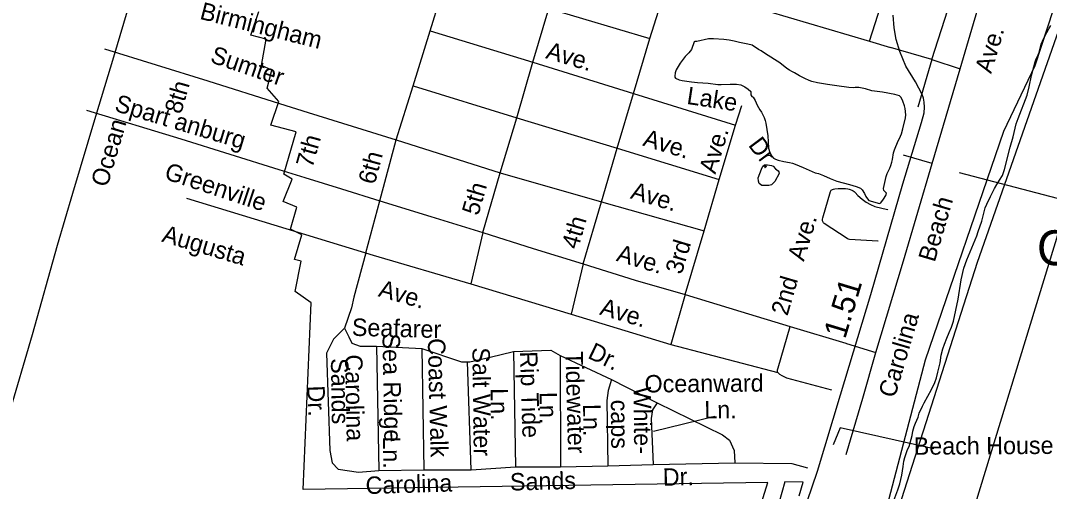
# Model space of a CAD drawing. Extents: x 2290055 to 2389491, y 66597 to 237875.
# Drawn here: x 2330030 to 2335643, y 101465 to 104033 of the extents above; entities that cross this region are included whole.
import ezdxf

# ---------------------------------------------------------------- set-up
doc = ezdxf.new("R2010")
doc.units = 0
for name, color, linetype in [('Exist Boundary Political City Limit New', 7, 'Continuous'), ('Exist Boundary Political CountyLine', 7, 'Continuous'), ('Exist Hydrographic Island Shore', 7, 'Continuous'), ('Exist Hydrographic Lake Shore', 7, 'Continuous'), ('Exist Hydrographic Lake Shore Label', 7, 'Continuous'), ('Exist Road Non-System Type 51', 7, 'Continuous'), ('Exist Road Non-System Type 51 Label', 7, 'Continuous'), ('Exist Road Primary US Attributed', 7, 'Continuous'), ('Exist Road Primary US Mileage Hundredths English Label', 7, 'Continuous'), ('Exist Road Secondary Type 51 Attributed', 7, 'Continuous'), ('Exist Road Secondary Type 51 Label', 7, 'Continuous'), ('Map Preparation Boundary City Limit Buffer Line', 7, 'Continuous'), ('Map Preparation Inset Cut Line', 7, 'Continuous')]:
    doc.layers.add(name, color=color, linetype=linetype)

msp = doc.modelspace()

# ---------------------------------------------------------------- linework, layer by layer
at = {"layer": 'Exist Boundary Political City Limit New'}
for points in [[(2339032, 113648.2), (2338690, 112902.8), (2338514, 112259.1), (2338507.2, 112107.8), (2338005, 110729.2), (2337793.2, 110300.7), (2337339.2, 109147.1), (2336976, 108059.5), (2336830, 107682.8), (2336669, 107164.5), (2335564, 103786.1), (2335393, 103428.2), (2334965, 102180.4), (2334736.2, 101306.7)], [(2334056, 101349.5), (2334108, 101513.1), (2331571.8, 101475.2), (2331616.2, 102493.4), (2331529.2, 102555.9), (2331560.5, 102721.2), (2331524.8, 102730.1), (2331565, 102864.1), (2331502.5, 102895.3), (2331538.2, 103015.9), (2331462.2, 103047.2), (2331511.5, 103167.8), (2331466.8, 103194.6), (2331533.8, 103426.8), (2331395.2, 103462.5), (2331440, 103592), (2331375.2, 103663.5), (2331402, 103761.7), (2331344, 103788.5), (2331370.8, 103931.4), (2331286, 103953.8), (2331330.5, 104083.3)], [(2334277.8, 101441.2), (2334300.7, 101516.1), (2334199.8, 101517.7), (2334167.8, 101401.5)]]:
    msp.add_lwpolyline(points, dxfattribs=at)
at = {"layer": 'Exist Boundary Political CountyLine'}
msp.add_lwpolyline([(2330486.3, 87434.7), (2331265, 90397.2), (2331649.5, 91610.8), (2331855.1, 92031.3), (2332774.3, 94909.4), (2333577.6, 97883.8), (2334423, 100131.9), (2335251.5, 102714.6), (2335953.9, 104717.9), (2336921.3, 107598.4), (2338178.9, 111127.7), (2339020, 113445.2), (2339373.3, 114873.2), (2339983.2, 116868.4), (2341036.1, 119166.1)], dxfattribs=at)
at = {"layer": 'Exist Hydrographic Island Shore'}
for points in [[(2335615.7, 103944.6), (2335639.5, 103988.5), (2335650.5, 104005.4)], [(2334793.7, 101415.4), (2334817, 101473.9), (2334827.5, 101506.6), (2334838.2, 101553.1), (2334846.2, 101601.6), (2334849, 101629.6), (2334854.5, 101650.7), (2334861.7, 101672.4), (2334870, 101693.7), (2334877.5, 101709.9), (2334893.7, 101769.5), (2334898.7, 101793.5), (2334905.7, 101820.1), (2334912.2, 101837.8), (2334926.5, 101870.7), (2334933.5, 101892.1), (2334950.5, 101930.2), (2334959.2, 101947.8), (2335000, 102021.9), (2335018.2, 102059.3), (2335028, 102085), (2335034.2, 102115.8), (2335046.5, 102165.8), (2335053.5, 102208.4), (2335062.5, 102242.6), (2335071, 102268.3), (2335083.7, 102301.1), (2335097.2, 102331.3), (2335109.2, 102361.4), (2335119.5, 102394.3), (2335145.2, 102513.2), (2335162.7, 102618.9), (2335176.5, 102683.1), (2335192, 102727.9), (2335246.7, 102859.2), (2335255.2, 102883.1), (2335274.2, 102939), (2335293, 103011.1), (2335302, 103031.6), (2335322.5, 103074.3), (2335344.5, 103117.7), (2335357, 103139.5), (2335371.5, 103161.8), (2335387.2, 103188.1), (2335399, 103221.4), (2335429.5, 103342.3), (2335445, 103398.7), (2335462.7, 103470.8), (2335472, 103499.4), (2335521.7, 103626.4), (2335533.2, 103670.9), (2335545.7, 103733.2), (2335552.2, 103760.5), (2335566.2, 103808.1), (2335572, 103824.8), (2335581.7, 103845.6), (2335587, 103859.8), (2335599.2, 103905.2), (2335605.2, 103921), (2335615.7, 103944.6)]]:
    msp.add_lwpolyline(points, dxfattribs=at)
at = {"layer": 'Exist Hydrographic Lake Shore'}
for points in [[(2334171.7, 103802), (2334094.2, 103851.4), (2334070.2, 103867.5), (2334057, 103874.8), (2334022.2, 103898.5), (2333998.5, 103904.8), (2333952.7, 103914.2), (2333924.2, 103921.4), (2333896.5, 103926.7), (2333866.7, 103930.6), (2333811.5, 103934), (2333783.7, 103933.5), (2333719.5, 103919.2), (2333708, 103919.1), (2333704.5, 103916.4), (2333690.7, 103874.6), (2333677, 103857.2), (2333656.5, 103836.7), (2333640.2, 103815.6), (2333629, 103800), (2333607.5, 103764.3), (2333602, 103748.1), (2333599, 103730.1), (2333599.2, 103724.8), (2333603, 103718.6)], [(2333603, 103718.6), (2333624.2, 103709.8), (2333640.5, 103706.1), (2333690.7, 103698.5), (2333724.2, 103694.5), (2333781.7, 103691), (2333834.5, 103684.7), (2333852.5, 103684), (2333902, 103686.5), (2333935.7, 103686.1), (2333959, 103681.8), (2333982.2, 103672.3), (2334000.5, 103659.4), (2334013.7, 103646.8), (2334014.7, 103628.8), (2334020, 103619.6), (2334027.5, 103614.9), (2334037.7, 103597), (2334048.2, 103571.1), (2334063.5, 103546.6), (2334072.5, 103533.9), (2334087, 103504.9), (2334093.2, 103488.6), (2334096.7, 103474), (2334106.5, 103404.9), (2334109.7, 103372), (2334111.2, 103337.5), (2334117.5, 103313.6), (2334129.2, 103293.4), (2334138, 103283.3), (2334149.7, 103276.8), (2334164.2, 103272.6), (2334195.2, 103265), (2334226, 103259.1), (2334242.2, 103255.2), (2334256.7, 103250.6), (2334300.7, 103232.1), (2334348.2, 103210.3), (2334366, 103203.3), (2334383.7, 103198.2), (2334410.5, 103188.5), (2334447.7, 103172.4), (2334483.5, 103158.1), (2334553, 103139.4), (2334588.7, 103128), (2334612, 103118.9), (2334622.2, 103110.7), (2334634.7, 103089.1), (2334641.5, 103073.4), (2334650, 103060), (2334659, 103052), (2334715.5, 103034.9), (2334723.5, 103038.3), (2334738.7, 103059.2), (2334750.5, 103078.3), (2334754, 103092.3), (2334740.2, 103106.5), (2334739, 103117.3), (2334741.5, 103133.4), (2334753, 103182.7), (2334758, 103199.7), (2334772, 103228), (2334778, 103243.2), (2334783.2, 103260.1), (2334786.7, 103275.3), (2334792.7, 103312.2), (2334797.5, 103328.9), (2334818, 103376.4), (2334825.5, 103390.5), (2334836.5, 103415.1), (2334844, 103442.7), (2334858.2, 103503.2), (2334859.7, 103518.3), (2334856, 103553), (2334852, 103567.7), (2334843, 103593.3), (2334834, 103613.7), (2334824.7, 103622.6), (2334799.5, 103630.2), (2334732, 103642.3), (2334689.5, 103648.5), (2334674, 103650), (2334640.7, 103661), (2334604, 103668), (2334583.5, 103668.1), (2334577.2, 103665.7), (2334548.5, 103668.4), (2334482.7, 103676.9), (2334432.5, 103683.9), (2334379, 103693), (2334348, 103700.2), (2334332.7, 103705.7), (2334308.2, 103716.8), (2334294, 103724.2), (2334279.7, 103731.8), (2334252.7, 103748), (2334238.7, 103754.6), (2334225, 103762.4), (2334211.7, 103771.3), (2334171.7, 103802)], [(2334113.5, 103133), (2334073.5, 103134.4), (2334060, 103144.2), (2334056, 103156.7), (2334055.2, 103175.9), (2334063, 103198.9), (2334072, 103222.1), (2334079.5, 103238.6), (2334089, 103246), (2334104.7, 103247.1), (2334127.5, 103242.8), (2334135.5, 103238.8), (2334148.2, 103224.7), (2334164, 103212.7), (2334167.2, 103207.4), (2334168.2, 103198.6), (2334145.7, 103154.8), (2334128, 103137.1), (2334113.5, 103133)]]:
    msp.add_lwpolyline(points, dxfattribs=at)
at = {"layer": 'Exist Road Non-System Type 51'}
for p, q in [((2332265, 103976.7), (2332353.9, 104267.8)), ((2333463.6, 103935.1), (2333560.6, 104246.1)), ((2334662.1, 103921.6), (2334748.2, 104193.5)), ((2332825, 103806.5), (2332912, 104099.4)), ((2332912, 104099.4), (2333463.6, 103935.1)), ((2334106.3, 104083.8), (2334662.1, 103921.6)), ((2335001.5, 103821.1), (2335088.6, 104092.1)), ((2332172.1, 103677.7), (2332265, 103976.7)), ((2332265, 103976.7), (2332825, 103806.5)), ((2333375, 103636.2), (2333463.6, 103935.1)), ((2334662.1, 103921.6), (2334777.1, 103885.5)), ((2335001.5, 103821.1), (2334777.1, 103885.5)), ((2332738.2, 103503.4), (2332825, 103806.5)), ((2332825, 103806.5), (2333375, 103636.2)), ((2335001.5, 103821.1), (2334925.8, 103560.8)), ((2335001.5, 103821.1), (2335155.8, 103770.4)), ((2335003.3, 103252.7), (2335155.8, 103770.4)), ((2332079.3, 103382.9), (2332172.1, 103677.7)), ((2332172.1, 103677.7), (2332738.2, 103503.4)), ((2333286, 103337.3), (2333375, 103636.2)), ((2333375, 103636.2), (2333930.9, 103461.9)), ((2333930.9, 103461.9), (2333965.7, 103570.2)), ((2332647.3, 103202.5), (2332738.2, 103503.4)), ((2332738.2, 103503.4), (2333286, 103337.3)), ((2333842.1, 103166.9), (2333930.9, 103461.9)), ((2331990.7, 103049.9), (2332079.3, 103382.9)), ((2332079.3, 103382.9), (2332647.3, 103202.5)), ((2333199.1, 103044.4), (2333286, 103337.3)), ((2333286, 103337.3), (2333842.1, 103166.9)), ((2335003.3, 103252.7), (2334846.8, 103299.4)), ((2332552.8, 102877.4), (2332647.3, 103202.5)), ((2332647.3, 103202.5), (2333199.1, 103044.4)), ((2333760.7, 102886), (2333842.1, 103166.9)), ((2331913.8, 102766.2), (2331990.7, 103049.9)), ((2333100.5, 102707), (2333199.1, 103044.4)), ((2333199.1, 103044.4), (2333760.7, 102886)), ((2334759.8, 103002.2), (2334762.4, 103001.6)), ((2333656.5, 102538.6), (2333760.7, 102886)), ((2334709.1, 102829.4), (2334707.5, 102829.5)), ((2334228.3, 102364.5), (2334533.5, 102273.8)), ((2334533.5, 102273.8), (2334537, 102272.7)), ((2334537, 102272.7), (2334696.3, 102223.5))]:
    msp.add_line(p, q, dxfattribs=at)
for points in [[(2335155.8, 103770.4), (2335316.2, 104314.4), (2335320.2, 104330.3), (2335317.9, 104338.4), (2335300, 104350.2), (2335183.6, 104381)], [(2330487.6, 103878.4), (2331051.5, 103704.4), (2331443.6, 103580.8)], [(2331443.6, 103580.8), (2331599.5, 103531.7), (2332079.3, 103382.9)], [(2330389.2, 103545.3), (2330904.7, 103388.4), (2331438.8, 103220.1), (2331581.5, 103176.6)], [(2334696.3, 102223.5), (2334846.9, 102723.1), (2335003.3, 103252.7)], [(2331581.5, 103176.6), (2331782, 103115.5), (2331990.7, 103049.9)], [(2334707.5, 102829.5), (2334553.6, 102838.2), (2334545.6, 102840.5), (2334539.5, 102843.9), (2334414.8, 102926.6), (2334410.4, 102930.7), (2334408.3, 102933.9), (2334406.9, 102937.4), (2334405.8, 102940.7), (2334404.9, 102945.2), (2334405, 102950.5), (2334406.4, 102956.8), (2334449, 103101.2), (2334450.8, 103104.9), (2334453.3, 103107.3), (2334456.9, 103109.7), (2334460.4, 103111.5), (2334464.6, 103113.3), (2334473.1, 103115), (2334491, 103116.7), (2334518.6, 103117.8), (2334531.1, 103117.3), (2334542.9, 103115.8), (2334550.5, 103114.1), (2334556.5, 103112.4), (2334564.6, 103108.4), (2334572.9, 103104.1), (2334578, 103100.4), (2334583.4, 103095.7), (2334598.9, 103078.6), (2334621.3, 103058.8), (2334643.3, 103042.9), (2334667.5, 103029.4), (2334690.9, 103018.5), (2334759.8, 103002.2)], [(2330935.6, 103064), (2331953.4, 102754.2), (2332486.9, 102597.1), (2333034.9, 102431.6), (2333577.7, 102266.1), (2334161.7, 102114.1)], [(2331990.7, 103049.9), (2332269.4, 102964.7), (2332552.8, 102877.4)], [(2332552.8, 102877.4), (2332486.9, 102597.1)], [(2332552.8, 102877.4), (2332827.7, 102790.5), (2333100.5, 102707)], [(2331913.8, 102766.2), (2331848.2, 102525), (2331835.5, 102465.6), (2331797.4, 102355.2), (2331738, 102295.8), (2331699.8, 102219.4), (2331716.8, 101688.9), (2331729.5, 101621), (2331763.4, 101587.1), (2331873.7, 101570.1), (2331984, 101578.6), (2332229.9, 101582.8), (2332488.6, 101582.8), (2332730.4, 101599.8), (2332976.4, 101599.8), (2333235.1, 101604), (2333481, 101612.5), (2333926.4, 101621), (2334237.6, 101616.8), (2334324.2, 101594)], [(2333100.5, 102707), (2333034.9, 102431.6)], [(2333100.5, 102707), (2333383.3, 102618.1), (2333656.5, 102538.6)], [(2333656.5, 102538.6), (2333577.7, 102266.1)], [(2333656.5, 102538.6), (2333959.5, 102445.8), (2334228.3, 102364.5)], [(2331797.4, 102355.2), (2331820.3, 102308.5), (2331837.2, 102274.6), (2331883.9, 102257.6), (2331972.9, 102257.6), (2332218.9, 102244.9), (2332435.2, 102172.7), (2332481.9, 102172.7), (2332592.1, 102198.2), (2332719.4, 102227.9), (2332922.9, 102236.4), (2332973.8, 102206.7), (2333253.7, 102075.1), (2333503.9, 101947.8), (2333860.2, 101773.8), (2333898.4, 101744.1), (2333923.8, 101688.9), (2333926.4, 101621)], [(2334456.3, 102016.8), (2334211.2, 102082.2), (2334185.4, 102095.7), (2334172.6, 102103), (2334167.2, 102107.8), (2334161.7, 102114.1), (2334160.1, 102120.9), (2334160.4, 102128.8), (2334163, 102139.8), (2334228.3, 102364.5)], [(2331972.9, 102257.6), (2331984, 101578.6)], [(2332218.9, 102244.9), (2332229.9, 101582.8)], [(2332719.4, 102227.9), (2332730.4, 101599.8)], [(2334533.8, 101665.7), (2334624.7, 101974.5), (2334696.3, 102223.5)], [(2332488.6, 101582.8), (2332468.7, 102172.7)], [(2332973.8, 102206.7), (2332976.4, 101599.8)], [(2333253.7, 102075.1), (2333236.8, 102015.7), (2333228.3, 101960.5), (2333235.1, 101604)], [(2333503.9, 101947.8), (2333478.5, 101909.6), (2333470, 101862.9), (2333481, 101612.5)]]:
    msp.add_lwpolyline(points, dxfattribs=at)
at = {"layer": 'Exist Road Non-System Type 51 Label'}
for points in [[(2335764.1, 103043.2), (2335153, 103203.2)], [(2333818.7, 101873.7), (2333483, 101792.7)], [(2335012.4, 101697.2), (2334501.8, 101812.5), (2334463.4, 101719.1)]]:
    msp.add_lwpolyline(points, dxfattribs=at)
at = {"layer": 'Exist Road Primary US Attributed'}
msp.add_lwpolyline([(2334099.2, 100759.8), (2334379, 101575.1), (2334503.4, 101991.6), (2334668.6, 102538.6), (2334844.2, 103142), (2334945.9, 103476.4), (2334959.2, 103529.2), (2334961.9, 103559.9), (2334959.9, 103587.9), (2334958.5, 103598.2), (2334955.8, 103610.5), (2334949, 103630.1), (2334912.1, 103699.3), (2334859.9, 103783.8), (2334826.6, 103863.5), (2334806.6, 103929.6), (2334795.8, 103992.6), (2334791.2, 104063.3)], dxfattribs=at)
at = {"layer": 'Exist Road Secondary Type 51 Attributed'}
msp.add_lwpolyline([(2331660.3, 107891.2), (2331605.3, 107669.1), (2331535.9, 107377.5), (2331469.7, 107101.1), (2331399, 106797.5), (2331354.8, 106620.2), (2331276.9, 106322.6), (2331215.5, 106071.5), (2331070.8, 105614.2), (2330981.8, 105320.7), (2330938.9, 105178.7), (2330892.8, 105032.3), (2330802.3, 104720.2), (2330625.9, 104133.6), (2330536.9, 103833.2), (2330439.7, 103509.5), (2330313.8, 103089.5), (2330230.5, 102806.1), (2330094, 102319.1), (2329965.1, 101879.9)], dxfattribs=at)
at = {"layer": 'Map Preparation Boundary City Limit Buffer Line'}
for points in [[(2339032, 113648.2), (2338690, 112902.8), (2338514, 112259.1), (2338507.2, 112107.8), (2338005, 110729.2), (2337793.2, 110300.7), (2337339.2, 109147.1), (2336976, 108059.5), (2336830, 107682.8), (2336669, 107164.5), (2335564, 103786.1), (2335393, 103428.2), (2334965, 102180.4), (2334736.2, 101306.7)], [(2334056, 101349.5), (2334108, 101513.1), (2331571.8, 101475.2), (2331616.2, 102493.4), (2331529.2, 102555.9), (2331560.5, 102721.2), (2331524.8, 102730.1), (2331565, 102864.1), (2331502.5, 102895.3), (2331538.2, 103015.9), (2331462.2, 103047.2), (2331511.5, 103167.8), (2331466.8, 103194.6), (2331533.8, 103426.8), (2331395.2, 103462.5), (2331440, 103592), (2331375.2, 103663.5), (2331402, 103761.7), (2331344, 103788.5), (2331370.8, 103931.4), (2331286, 103953.8), (2331330.5, 104083.3)], [(2334277.8, 101441.2), (2334300.7, 101516.1), (2334199.8, 101517.7), (2334167.8, 101401.5)]]:
    msp.add_lwpolyline(points, dxfattribs=at)
at = {"layer": 'Map Preparation Inset Cut Line'}
msp.add_lwpolyline([(2327293.1, 115381.1), (2326421, 108601.1), (2323940.9, 84753.9), (2319662, 79548.4), (2319961.8, 76608.6), (2326693.5, 76608.6), (2329528, 82750.7), (2336452.5, 105360.7), (2339748.2, 115381.1)], close=True, dxfattribs=at)

# ---------------------------------------------------------------- texts
at = {"layer": 'Exist Hydrographic Lake Shore Label'}
msp.add_text('Carolina', height=190, dxfattribs=at).set_placement((2335575.6, 102699.2))
at = {"layer": 'Exist Road Non-System Type 51 Label'}
for s, rotation, p in [('Birmingham', 345.9047, (2331003.5, 104042.9)), ('Ave.', 73.2746, (2335325.5, 103740.2)), ('Ave.', 343.3946, (2332890.7, 103828.7)), ('Sumter', 341.2401, (2331060.1, 103807.1)), ('8th', 73.934, (2330905.4, 103519)), ('Spart anburg', 343.3227, (2330537.8, 103541.3)), ('Lake', 351.3973, (2333660.9, 103579)), ('7th', 74.2325, (2331622.3, 103225)), ('Ave.', 343.1851, (2333420.4, 103352.1)), ('Ave.', 72.9523, (2333820.9, 103192.1)), ('Dr.', 306.8371, (2333996.9, 103353.3)), ('6th', 75.1003, (2331962.3, 103134.6)), ('Greenville', 341.7046, (2330809.3, 103171)), ('5th', 73.7884, (2332527.1, 102965.3)), ('Ave.', 343.3711, (2333352.8, 103064.1)), ('Beach', 73.6339, (2335017.4, 102711.4)), ('4th', 73.7055, (2333070.8, 102780.9)), ('Ave.', 73.2122, (2334303.7, 102716)), ('Augusta', 343.4912, (2330796.1, 102828.8)), ('3rd', 73.3157, (2333636.9, 102644.3)), ('Ave.', 343.3674, (2333275.9, 102723.5)), ('Ave.', 344.1886, (2331977.3, 102529.9)), ('2nd', 73.7984, (2334214, 102418.7)), ('Ave.', 343.4291, (2333185, 102430.8)), ('Seafarer', 358.5118, (2331836.8, 102314)), ('Carolina', 73.6369, (2334799.7, 101970.6)), ('Sea Ridge', 271.0106, (2332004.7, 102325.4)), ('Coast Walk', 271.3998, (2332251.9, 102299.8)), ('Dr.', 334.1779, (2333119.1, 102195.5)), ('Salt Water', 270.7607, (2332495.2, 102250.1)), ('Rip Tide ', 271.748, (2332754.6, 102227.9)), ('Tidewater', 271.5122, (2333002.7, 102228.7)), ('Sands', 270.8906, (2331723.2, 102191.2)), ('Carolina', 271.1853, (2331800.2, 102211.3)), ('Oceanward ', 0.439, (2333434.9, 102004.7)), ('Dr.', 272.2162, (2331594.2, 102041.1)), ('Ln.', 270.4812, (2332594.8, 102028.2)), ('Ln.', 270.4812, (2332861.6, 102007.5)), ('White-', 270.4812, (2333374.8, 102036.3)), ('caps', 270.4812, (2333250.8, 101965.2)), ('   Ln.', 0.439, (2333654.9, 101862.2)), ('Ln.', 270.4812, (2333099.3, 101941.9)), ('Beach House Ln.', 0.365, (2334903.4, 101665)), ('Ln.', 270.5336, (2332007.6, 101765.2)), ('Carolina', 1.7916, (2331913.9, 101450.4)), ('Sands', 1.5283, (2332701.4, 101469.5)), ('Dr.', 1.3489, (2333535, 101495.7))]:
    msp.add_text(s, height=95, rotation=rotation, dxfattribs=at).set_placement(p)
at = {"layer": 'Exist Road Primary US Mileage Hundredths English Label'}
msp.add_text('1.51', height=125, rotation=73.1965, dxfattribs=at).set_placement((2334528.9, 102292.2))
at = {"layer": 'Exist Road Secondary Type 51 Label'}
msp.add_text('Ocean', height=95, rotation=73.4157, dxfattribs=at).set_placement((2330503.1, 103120.4))

doc.saveas('drawing.dxf')
